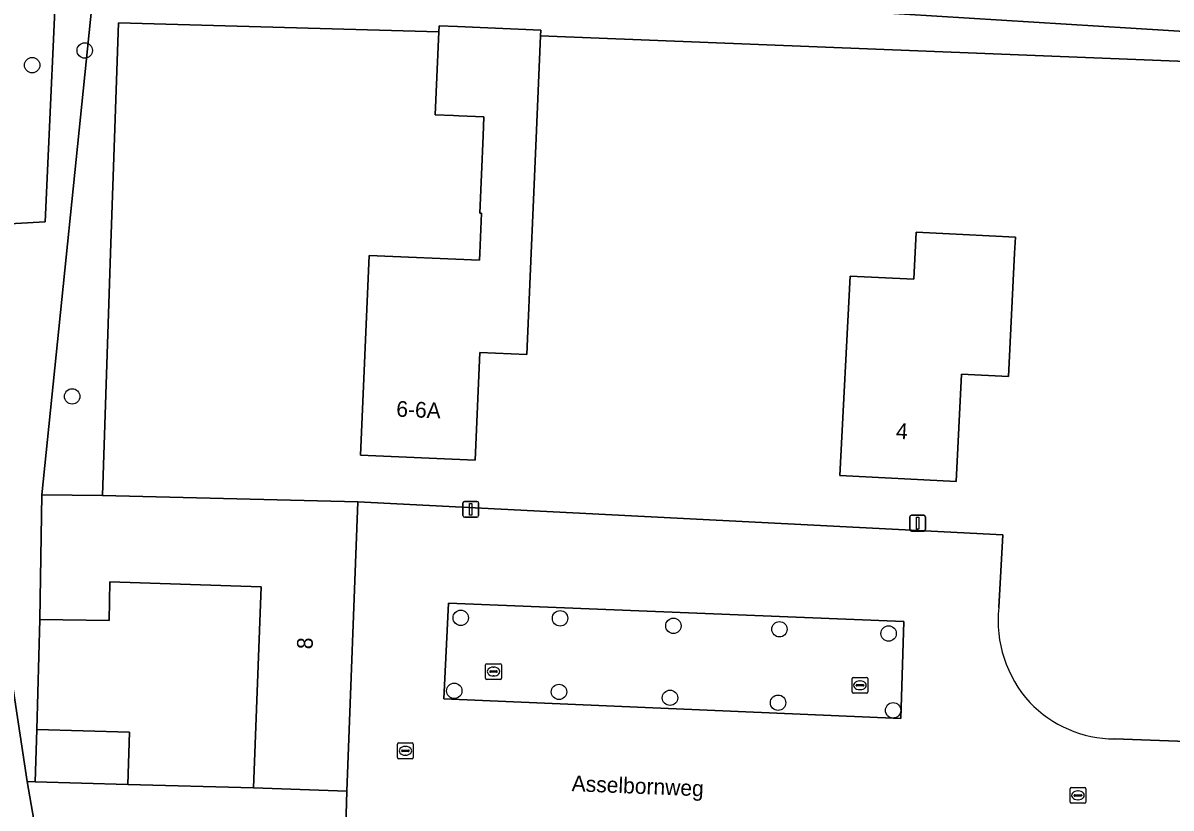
# Model space of a CAD drawing. Extents: x 160786 to 161429, y 386828 to 387485.
# Drawn here: x 160842.3 to 160915.3, y 387214.7 to 387264.6 of the extents above; entities that cross this region are included whole.
import ezdxf

# ---------------------------------------------------------------- set-up
doc = ezdxf.new("R2010")
doc.units = 0
for name, color, linetype in [('IMGEO_Boom', 7, 'Continuous'), ('IMGEO_Erf', 7, 'Continuous'), ('IMGEO_Groenvoorziening', 7, 'Continuous'), ('IMGEO_Kolk', 7, 'Continuous'), ('IMGEO_Lichtmast', 7, 'Continuous'), ('IMGEO_Muur', 7, 'Continuous'), ('IMGEO_Openbare_ruimte_label', 7, 'Continuous'), ('IMGEO_Pand', 7, 'Continuous'), ('IMGEO_Pand_nummerreeks', 7, 'Continuous'), ('IMGEO_Parkeervlak_open', 7, 'Continuous'), ('IMGEO_Rijbaan_lokaal_open', 7, 'Continuous'), ('IMGEO_Rioolput', 7, 'Continuous'), ('IMGEO_Voetpad_open', 7, 'Continuous')]:
    doc.layers.add(name, color=color, linetype=linetype)

msp = doc.modelspace()

# ---------------------------------------------------------------- linework, layer by layer
at = {"layer": 'IMGEO_Boom'}
for centre in [(160846.225, 387262.892), (160842.884, 387261.958), (160845.426, 387240.904), (160870.128, 387226.831), (160876.441, 387226.8), (160883.647, 387226.32), (160890.39, 387226.104), (160897.331, 387225.835), (160869.719, 387222.192), (160876.376, 387222.123), (160883.433, 387221.748), (160890.301, 387221.435), (160897.615, 387220.95)]:
    msp.add_circle(centre, 0.489, dxfattribs=at)
at = {"layer": 'IMGEO_Erf'}
for points in [[(160931.172, 387261.589), (160875.202, 387263.82), (160874.919, 387257.324), (160874.706, 387252.416), (160874.601, 387250), (160874.322, 387243.569), (160871.343, 387243.697), (160871.048, 387236.856), (160863.755, 387237.171), (160864.302, 387249.86), (160871.327, 387249.558), (160871.346, 387250), (160871.456, 387252.556), (160871.336, 387252.561), (160871.549, 387257.47), (160871.602, 387258.676), (160869.999, 387258.745), (160869.673, 387258.759), (160868.504, 387258.81), (160868.733, 387264.08), (160848.368, 387264.653), (160847.869, 387250), (160847.345, 387234.602), (160863.581, 387234.194), (160904.594, 387232.11), (160904.338, 387227.48)], [(160911.695, 387219.13), (160929.958, 387218.468), (160930.666, 387241.138), (160927.692, 387241.28), (160927.361, 387234.387), (160919.98, 387234.741), (160920.313, 387241.697), (160917.126, 387241.85), (160917.4, 387247.58)]]:
    msp.add_lwpolyline(points, dxfattribs=at)
for points in [[(160894.889, 387248.555), (160898.933, 387248.348), (160899.085, 387251.344), (160902.054, 387251.193), (160905.395, 387251.023), (160905.343, 387250), (160904.942, 387242.172), (160901.969, 387242.324), (160901.619, 387235.493), (160894.239, 387235.871)], [(160856.962, 387216.027), (160857.441, 387228.81), (160847.818, 387229.114), (160847.78, 387226.664), (160843.38, 387226.731), (160843.175, 387219.734), (160849.06, 387219.555), (160848.958, 387216.231)]]:
    msp.add_lwpolyline(points, close=True, dxfattribs=at)
for centre, radius, start, end in [((160912.017, 387226.652), 7.724, 173.84305, 222.27191), ((160911.737, 387226.642), 7.512, 223.65773, 269.68121)]:
    msp.add_arc(centre, radius, start, end, dxfattribs=at)
at = {"layer": 'IMGEO_Groenvoorziening'}
for points in [[(160834.811, 387277.593), (160838.011, 387256.413), (160838.257, 387254.225), (160838.408, 387251.698), (160843.703, 387251.997), (160844.572, 387271.057), (160931.324, 387265.674), (160931.962, 387276.255)], [(160846.953, 387268.405), (160931.231, 387263.175), (160931.324, 387265.674), (160844.572, 387271.057), (160843.703, 387251.997), (160838.408, 387251.698), (160839.07, 387240.649)], [(160840.358, 387230.871), (160842.556, 387216.426), (160843.074, 387216.41), (160843.175, 387219.734), (160843.38, 387226.731), (160843.499, 387234.641), (160846.953, 387268.405)]]:
    msp.add_lwpolyline(points, dxfattribs=at)
msp.add_lwpolyline([(160846.953, 387268.405), (160843.499, 387234.641), (160847.345, 387234.602), (160847.869, 387250), (160848.368, 387264.653), (160868.733, 387264.08), (160868.749, 387264.457), (160869.918, 387264.407), (160875.217, 387264.176), (160875.202, 387263.82), (160931.172, 387261.589), (160931.231, 387263.175)], close=True, dxfattribs=at)
at = {"layer": 'IMGEO_Kolk'}
for p, q in [((160871.711, 387222.99), (160871.711, 387223.842)), ((160871.786, 387223.916), (160872.638, 387223.916)), ((160871.97, 387223.41), (160871.97, 387223.422)), ((160872.408, 387223.373), (160872.01, 387223.373)), ((160872.013, 387223.459), (160872.411, 387223.459)), ((160872.199, 387223.696), (160872.224, 387223.696)), ((160872.454, 387223.422), (160872.454, 387223.41)), ((160872.712, 387223.842), (160872.712, 387222.99)), ((160872.638, 387222.916), (160871.786, 387222.916)), ((160872.222, 387223.136), (160872.197, 387223.136)), ((160895.005, 387222.118), (160895.005, 387222.97)), ((160895.08, 387223.044), (160895.932, 387223.044)), ((160895.307, 387222.587), (160895.705, 387222.587)), ((160895.493, 387222.824), (160895.518, 387222.824)), ((160896.006, 387222.97), (160896.006, 387222.118)), ((160895.932, 387222.044), (160895.08, 387222.044)), ((160895.264, 387222.538), (160895.264, 387222.55)), ((160895.702, 387222.501), (160895.304, 387222.501)), ((160895.516, 387222.264), (160895.491, 387222.264)), ((160895.748, 387222.55), (160895.748, 387222.538)), ((160908.94, 387216.044), (160909.792, 387216.044)), ((160908.865, 387215.118), (160908.865, 387215.97)), ((160909.124, 387215.538), (160909.124, 387215.55)), ((160909.562, 387215.501), (160909.164, 387215.501)), ((160909.167, 387215.587), (160909.565, 387215.587)), ((160909.353, 387215.824), (160909.378, 387215.824)), ((160909.608, 387215.55), (160909.608, 387215.538)), ((160909.866, 387215.97), (160909.866, 387215.118)), ((160909.792, 387215.044), (160908.94, 387215.044)), ((160909.376, 387215.264), (160909.351, 387215.264))]:
    msp.add_line(p, q, dxfattribs=at)
for points in [[(160871.711, 387222.99), (160871.711, 387223.842)], [(160871.786, 387223.916), (160872.638, 387223.916)], [(160872.712, 387223.842), (160872.712, 387222.99)], [(160872.638, 387222.916), (160871.786, 387222.916)], [(160895.005, 387222.118), (160895.005, 387222.97)], [(160895.08, 387223.044), (160895.932, 387223.044)], [(160896.006, 387222.97), (160896.006, 387222.118)], [(160895.932, 387222.044), (160895.08, 387222.044)], [(160908.94, 387216.044), (160909.792, 387216.044)], [(160908.865, 387215.118), (160908.865, 387215.97)], [(160909.866, 387215.97), (160909.866, 387215.118)], [(160909.792, 387215.044), (160908.94, 387215.044)]]:
    msp.add_lwpolyline(points, dxfattribs=at)
for centre, radius, start, end in [((160871.788, 387223.84), 0.0765, 91.55205, 178.44795), ((160871.788, 387223.84), 0.0765, 91.55205, 178.44795), ((160872.01, 387223.419), 0.0403, 85.87752, 175.75265), ((160872.007, 387223.409), 0.0366, 178.93798, 274.71019), ((160872.411, 387223.416), 0.043, 264.86636, 352.45326), ((160872.415, 387223.421), 0.0386, 1.73085, 96.63898), ((160872.636, 387223.84), 0.0765, 1.55205, 88.44795), ((160872.636, 387223.84), 0.0765, 1.55205, 88.44795), ((160871.788, 387222.992), 0.0765, 181.55205, 268.44795), ((160871.788, 387222.992), 0.0765, 181.55205, 268.44795), ((160872.636, 387222.992), 0.0765, 271.55205, 358.44795), ((160872.636, 387222.992), 0.0765, 271.55205, 358.44795), ((160895.082, 387222.968), 0.0765, 91.55205, 178.44795), ((160895.082, 387222.968), 0.0765, 91.55205, 178.44795), ((160895.304, 387222.547), 0.0403, 85.87752, 175.75265), ((160895.709, 387222.549), 0.0386, 1.73085, 96.63898), ((160895.93, 387222.968), 0.0765, 1.55205, 88.44795), ((160895.93, 387222.968), 0.0765, 1.55205, 88.44795), ((160895.082, 387222.12), 0.0765, 181.55205, 268.44795), ((160895.082, 387222.12), 0.0765, 181.55205, 268.44795), ((160895.301, 387222.537), 0.0366, 178.93798, 274.71019), ((160895.705, 387222.544), 0.043, 264.86636, 352.45326), ((160895.93, 387222.12), 0.0765, 271.55205, 358.44795), ((160895.93, 387222.12), 0.0765, 271.55205, 358.44795), ((160908.942, 387215.968), 0.0765, 91.55205, 178.44795), ((160908.942, 387215.968), 0.0765, 91.55205, 178.44795), ((160909.79, 387215.968), 0.0765, 1.55205, 88.44795), ((160909.79, 387215.968), 0.0765, 1.55205, 88.44795), ((160909.164, 387215.547), 0.0403, 85.87752, 175.75265), ((160909.161, 387215.537), 0.0366, 178.93798, 274.71019), ((160909.565, 387215.544), 0.043, 264.86636, 352.45326), ((160909.569, 387215.549), 0.0386, 1.73085, 96.63898), ((160908.942, 387215.12), 0.0765, 181.55205, 268.44795), ((160908.942, 387215.12), 0.0765, 181.55205, 268.44795), ((160909.79, 387215.12), 0.0765, 271.55205, 358.44795), ((160909.79, 387215.12), 0.0765, 271.55205, 358.44795)]:
    msp.add_arc(centre, radius, start, end, dxfattribs=at)
for centre, major_axis, ratio, start_param, end_param in [((160872.198, 387223.416), (-0.387, 0.002), 0.722429, 4.712389, 7.853982), ((160872.223, 387223.416), (-0.39, 0.002), 0.717154, 1.570796, 4.712389), ((160895.492, 387222.544), (-0.387, 0.002), 0.722429, 4.712389, 7.853982), ((160895.517, 387222.544), (-0.39, 0.002), 0.717154, 1.570796, 4.712389), ((160909.352, 387215.544), (-0.387, 0.002), 0.722429, 4.712389, 7.853982), ((160909.377, 387215.544), (-0.39, 0.002), 0.717154, 1.570796, 4.712389)]:
    msp.add_ellipse(centre, major_axis=major_axis, ratio=ratio, start_param=start_param, end_param=end_param, dxfattribs=at)
at = {"layer": 'IMGEO_Lichtmast'}
for p, q in [((160870.268, 387233.33), (160870.268, 387234.13)), ((160870.268, 387234.13), (160870.268, 387233.33)), ((160870.368, 387234.23), (160871.158, 387234.23)), ((160871.158, 387234.23), (160870.368, 387234.23)), ((160871.258, 387234.13), (160871.258, 387233.33)), ((160871.258, 387233.33), (160871.258, 387234.13)), ((160871.158, 387233.23), (160870.368, 387233.23)), ((160870.368, 387233.23), (160871.158, 387233.23)), ((160898.681, 387232.447), (160898.681, 387233.247)), ((160898.681, 387233.247), (160898.681, 387232.447)), ((160898.781, 387233.347), (160899.571, 387233.347)), ((160899.571, 387233.347), (160898.781, 387233.347)), ((160899.671, 387233.247), (160899.671, 387232.447)), ((160899.671, 387232.447), (160899.671, 387233.247)), ((160899.571, 387232.347), (160898.781, 387232.347)), ((160898.781, 387232.347), (160899.571, 387232.347))]:
    msp.add_line(p, q, dxfattribs=at)
for points in [[(160870.688, 387234.105), (160870.838, 387234.105), (160870.838, 387233.355), (160870.688, 387233.355), (160870.688, 387234.105)], [(160899.101, 387233.222), (160899.251, 387233.222), (160899.251, 387232.472), (160899.101, 387232.472), (160899.101, 387233.222)]]:
    msp.add_lwpolyline(points, dxfattribs=at)
for centre, start, end in [((160870.368, 387234.13), 90, 180), ((160870.368, 387234.13), 90, 180), ((160871.158, 387234.13), 0, 90), ((160871.158, 387234.13), 360, 90), ((160870.368, 387233.33), 180, 270), ((160870.368, 387233.33), 180, 270), ((160871.158, 387233.33), 270, 0), ((160871.158, 387233.33), 270, 0), ((160898.781, 387233.247), 90, 180), ((160898.781, 387233.247), 90, 180), ((160899.571, 387233.247), 0, 90), ((160899.571, 387233.247), 360, 90), ((160898.781, 387232.447), 180, 270), ((160898.781, 387232.447), 180, 270), ((160899.571, 387232.447), 270, 0), ((160899.571, 387232.447), 270, 0)]:
    msp.add_arc(centre, 0.1, start, end, dxfattribs=at)
at = {"layer": 'IMGEO_Muur'}
msp.add_lwpolyline([(160856.962, 387216.027), (160848.958, 387216.231)], dxfattribs=at)
at = {"layer": 'IMGEO_Pand'}
for points in [[(160874.601, 387250), (160874.706, 387252.416), (160874.919, 387257.324), (160875.202, 387263.82), (160875.217, 387264.176), (160869.918, 387264.407), (160868.749, 387264.457), (160868.733, 387264.08), (160868.504, 387258.81), (160869.673, 387258.759), (160869.999, 387258.745), (160871.602, 387258.676), (160871.549, 387257.47), (160871.336, 387252.561), (160871.456, 387252.556), (160871.346, 387250), (160871.327, 387249.558), (160864.302, 387249.86), (160863.755, 387237.171), (160871.048, 387236.856), (160871.343, 387243.697), (160874.322, 387243.569)], [(160905.343, 387250), (160905.395, 387251.023), (160902.054, 387251.193), (160899.085, 387251.344), (160898.933, 387248.348), (160894.889, 387248.555), (160894.239, 387235.871), (160901.619, 387235.493), (160901.969, 387242.324), (160904.942, 387242.172)], [(160862.892, 387215.805), (160863.581, 387234.194), (160847.345, 387234.602), (160843.499, 387234.641), (160843.38, 387226.731), (160847.78, 387226.664), (160847.818, 387229.114), (160857.441, 387228.81), (160856.962, 387216.027)], [(160848.958, 387216.231), (160849.06, 387219.555), (160843.175, 387219.734), (160843.074, 387216.41)]]:
    msp.add_lwpolyline(points, close=True, dxfattribs=at)
at = {"layer": 'IMGEO_Parkeervlak_open'}
msp.add_lwpolyline([(160898.099, 387220.435), (160898.293, 387226.595), (160869.355, 387227.76), (160869.062, 387221.69)], close=True, dxfattribs=at)
at = {"layer": 'IMGEO_Rijbaan_lokaal_open'}
for points in [[(160904.338, 387227.48), (160904.594, 387232.11), (160863.581, 387234.194), (160862.892, 387215.805), (160862.811, 387212.837), (160876.089, 387212.298), (160878.744, 387212.207), (160894.025, 387211.588), (160896.765, 387211.458), (160912.045, 387210.839), (160914.967, 387210.721), (160914.892, 387208.871), (160920.768, 387208.584)], [(160991.891, 387216.325), (160990.319, 387216.345), (160990.363, 387217.473), (160957.664, 387218.875), (160932.431, 387219.808), (160932.38, 387218.38), (160929.958, 387218.468), (160911.695, 387219.13)]]:
    msp.add_lwpolyline(points, dxfattribs=at)
msp.add_lwpolyline([(160898.099, 387220.435), (160869.062, 387221.69), (160869.355, 387227.76), (160898.293, 387226.595)], close=True, dxfattribs=at)
for centre, radius, start, end in [((160912.017, 387226.652), 7.724, 173.84305, 222.27191), ((160911.737, 387226.642), 7.512, 223.65773, 269.68121)]:
    msp.add_arc(centre, radius, start, end, dxfattribs=at)
at = {"layer": 'IMGEO_Rioolput'}
for p, q in [((160866.112, 387217.95), (160866.112, 387218.802)), ((160866.187, 387218.876), (160867.039, 387218.876)), ((160866.371, 387218.37), (160866.371, 387218.382)), ((160866.809, 387218.333), (160866.411, 387218.333)), ((160866.414, 387218.419), (160866.812, 387218.419)), ((160866.6, 387218.656), (160866.625, 387218.656)), ((160866.855, 387218.382), (160866.855, 387218.37)), ((160867.113, 387218.802), (160867.113, 387217.95)), ((160867.039, 387217.876), (160866.187, 387217.876)), ((160866.623, 387218.096), (160866.598, 387218.096))]:
    msp.add_line(p, q, dxfattribs=at)
for points in [[(160866.112, 387217.95), (160866.112, 387218.802)], [(160866.187, 387218.876), (160867.039, 387218.876)], [(160867.113, 387218.802), (160867.113, 387217.95)], [(160867.039, 387217.876), (160866.187, 387217.876)]]:
    msp.add_lwpolyline(points, dxfattribs=at)
for centre, radius, start, end in [((160866.189, 387218.8), 0.0765, 91.55205, 178.44795), ((160866.189, 387218.8), 0.0765, 91.55205, 178.44795), ((160866.411, 387218.379), 0.0403, 85.87752, 175.75265), ((160866.408, 387218.369), 0.0366, 178.93798, 274.71019), ((160866.812, 387218.376), 0.043, 264.86636, 352.45326), ((160866.816, 387218.381), 0.0386, 1.73085, 96.63898), ((160867.037, 387218.8), 0.0765, 1.55205, 88.44795), ((160867.037, 387218.8), 0.0765, 1.55205, 88.44795), ((160866.189, 387217.952), 0.0765, 181.55205, 268.44795), ((160866.189, 387217.952), 0.0765, 181.55205, 268.44795), ((160867.037, 387217.952), 0.0765, 271.55205, 358.44795), ((160867.037, 387217.952), 0.0765, 271.55205, 358.44795)]:
    msp.add_arc(centre, radius, start, end, dxfattribs=at)
for centre, major_axis, ratio, start_param, end_param in [((160866.599, 387218.376), (-0.387, 0.002), 0.722429, 4.712389, 7.853982), ((160866.624, 387218.376), (-0.39, 0.002), 0.717154, 1.570796, 4.712389)]:
    msp.add_ellipse(centre, major_axis=major_axis, ratio=ratio, start_param=start_param, end_param=end_param, dxfattribs=at)
at = {"layer": 'IMGEO_Voetpad_open'}
for points in [[(160843.436, 387211.425), (160842.556, 387216.426), (160840.358, 387230.871)], [(160862.892, 387215.805), (160856.962, 387216.027), (160848.958, 387216.231), (160843.074, 387216.41), (160842.556, 387216.426), (160843.436, 387211.425)], [(160845.381, 387213.384), (160856.628, 387212.906), (160860.807, 387212.918), (160862.811, 387212.837), (160862.892, 387215.805)]]:
    msp.add_lwpolyline(points, dxfattribs=at)

# ---------------------------------------------------------------- texts
at = {"layer": 'IMGEO_Openbare_ruimte_label'}
msp.add_text('Asselbornweg', height=1, rotation=357.7071, dxfattribs=at).set_placement((160877.167, 387215.816))
at = {"layer": 'IMGEO_Pand_nummerreeks'}
for s, rotation, p in [('6-6A', 357.52482, (160866.016, 387239.622)), ('4', 357.06646, (160897.783, 387238.213)), ('8', 87.85424, (160860.708, 387224.822))]:
    msp.add_text(s, height=1, rotation=rotation, dxfattribs=at).set_placement(p)

doc.saveas('drawing.dxf')
